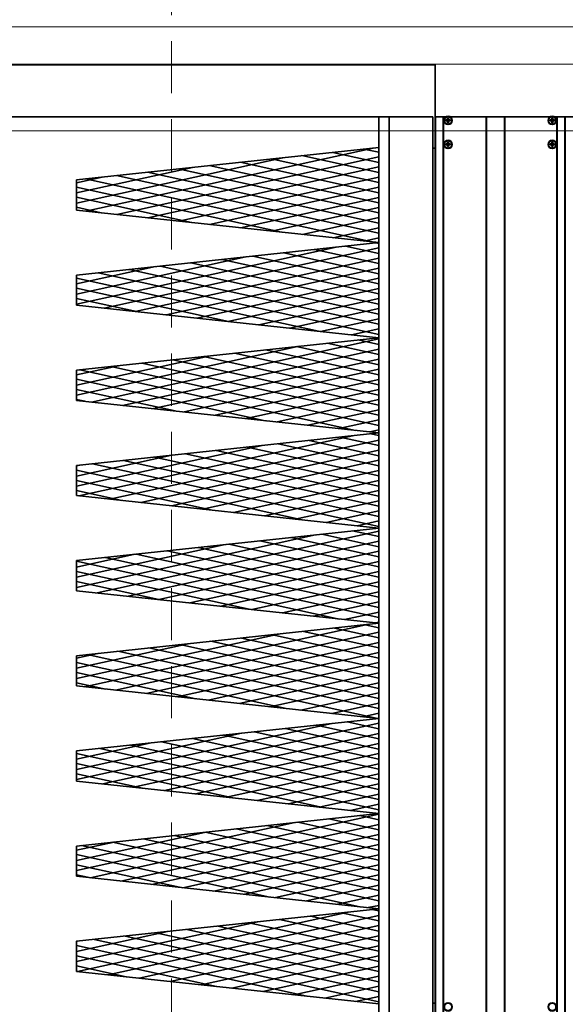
# Model space of a CAD drawing. Header units: millimetres. Extents: x -1465 to 393277, y -3788 to 454312.
# Tile 499 of 656: x 375347 to 375871, y 7245 to 8191. Entities that reach past the tile are written whole.
import ezdxf

# ---------------------------------------------------------------- set-up
doc = ezdxf.new("R2010")
doc.units = ezdxf.units.MM
doc.header["$XCLIPFRAME"] = 2
doc.linetypes.add('DASHED', pattern=[0.75, 0.5, -0.25])
for name, color, linetype in [('FLUID-N1', 8, 'Continuous'), ('FLUID-N1-INS', 8, 'Continuous'), ('Konstrukcja - Siatka mod', 8, 'Continuous'), ('kontury', 8, 'Continuous')]:
    doc.layers.add(name, color=color, linetype=linetype)
picture_1 = doc.add_image_def('image2.bmp', size_in_pixel=(2333, 386))

msp = doc.modelspace()

# ---------------------------------------------------------------- linework, layer by layer
at = {"color": 8, "linetype": 'Continuous', "lineweight": 35, "ltscale": 100}
for p, q in [((375745.84, 8147.35), (373521.84, 8147.35)), ((375745.84, 8097.35), (375745.84, 8147.35)), ((375743.84, 8097.35), (373519.84, 8097.35)), ((375743.84, 7216.35), (375743.84, 8097.35)), ((375745.84, 7216.35), (375745.84, 8097.35)), ((375745.84, 8097.35), (375745.84, 7216.35)), ((375745.84, 8097.35), (375756.4, 8097.35)), ((375746.34, 7216.35), (375746.34, 8097.35)), ((375753.59, 7216.35), (375753.59, 8097.35)), ((375753.84, 7216.35), (375753.84, 8097.35)), ((375760.48, 8094.35), (375756.19, 8094.35)), ((375760.48, 8093.35), (375756.19, 8093.35)), ((375757.34, 8093.35), (375757.34, 8094.35)), ((375757.84, 8095.99), (375757.84, 8091.7)), ((375758.84, 8094.85), (375757.84, 8094.85)), ((375758.84, 8093.35), (375757.84, 8094.35)), ((375757.84, 8093.35), (375758.84, 8094.35)), ((375758.84, 8093.85), (375757.84, 8093.85)), ((375758.84, 8092.85), (375757.84, 8092.85)), ((375758.34, 8093.35), (375758.34, 8094.35)), ((375758.84, 8095.99), (375758.84, 8091.7)), ((375759.34, 8093.35), (375759.34, 8094.35)), ((375760.27, 8097.35), (375856.4, 8097.35)), ((375794.84, 7216.35), (375794.84, 8097.35)), ((375795.34, 7216.35), (375795.34, 8097.35)), ((375812.34, 7216.35), (375812.34, 8097.35)), ((375812.84, 7216.35), (375812.84, 8097.35)), ((375860.48, 8094.35), (375856.19, 8094.35)), ((375860.48, 8093.35), (375856.19, 8093.35)), ((375857.34, 8093.35), (375857.34, 8094.35)), ((375857.84, 8095.99), (375857.84, 8091.7)), ((375858.84, 8094.85), (375857.84, 8094.85)), ((375857.84, 8093.35), (375858.84, 8094.35)), ((375858.84, 8093.35), (375857.84, 8094.35)), ((375858.84, 8093.85), (375857.84, 8093.85)), ((375858.84, 8092.85), (375857.84, 8092.85)), ((375858.34, 8093.35), (375858.34, 8094.35)), ((375858.84, 8095.99), (375858.84, 8091.7)), ((375859.34, 8093.35), (375859.34, 8094.35)), ((375860.27, 8097.35), (375870.84, 8097.35)), ((375862.84, 7216.35), (375862.84, 8097.35)), ((375863.09, 7216.35), (375863.09, 8097.35)), ((375870.34, 7216.35), (375870.34, 8097.35)), ((375870.84, 7216.35), (375870.84, 8097.35)), ((375757.84, 8072.99), (375757.84, 8068.7)), ((375758.84, 8072.99), (375758.84, 8068.7)), ((375857.84, 8072.99), (375857.84, 8068.7)), ((375858.84, 8072.99), (375858.84, 8068.7)), ((375410.88, 8006.86), (375686.44, 8067.4)), ((375691.84, 8053.56), (375647.78, 8063.24)), ((375691.84, 8063.27), (375677.45, 8066.43)), ((375745.84, 8067.35), (375743.84, 8067.35)), ((375760.48, 8071.35), (375756.19, 8071.35)), ((375760.48, 8070.35), (375756.19, 8070.35)), ((375757.34, 8070.35), (375757.34, 8071.35)), ((375758.84, 8071.85), (375757.84, 8071.85)), ((375758.84, 8070.35), (375757.84, 8071.35)), ((375757.84, 8070.35), (375758.84, 8071.35)), ((375758.84, 8070.85), (375757.84, 8070.85)), ((375758.84, 8069.85), (375757.84, 8069.85)), ((375758.34, 8070.35), (375758.34, 8071.35)), ((375759.34, 8070.35), (375759.34, 8071.35)), ((375860.48, 8071.35), (375856.19, 8071.35)), ((375860.48, 8070.35), (375856.19, 8070.35)), ((375857.34, 8070.35), (375857.34, 8071.35)), ((375858.84, 8071.85), (375857.84, 8071.85)), ((375857.84, 8070.35), (375858.84, 8071.35)), ((375858.84, 8070.35), (375857.84, 8071.35)), ((375858.84, 8070.85), (375857.84, 8070.85)), ((375858.84, 8069.85), (375857.84, 8069.85)), ((375858.34, 8070.35), (375858.34, 8071.35)), ((375859.34, 8070.35), (375859.34, 8071.35)), ((375401.84, 8014.58), (375599.8, 8058.07)), ((375440.54, 8003.67), (375691.84, 8058.88)), ((375691.84, 8024.43), (375558.8, 8053.66)), ((375691.84, 8034.14), (375588.46, 8056.85)), ((375691.84, 8043.85), (375618.12, 8060.05)), ((375401.84, 8024.29), (375513.15, 8048.75)), ((375691.84, 7995.3), (375469.81, 8044.08)), ((375470.2, 8000.47), (375691.84, 8049.17)), ((375691.84, 8005.01), (375499.47, 8047.27)), ((375691.84, 8014.72), (375529.14, 8050.47)), ((375401.84, 8034), (375426.51, 8039.42)), ((375685.3, 7977.32), (375410.49, 8037.7)), ((375691.84, 7985.59), (375440.15, 8040.89)), ((375499.86, 7997.28), (375691.84, 8039.46)), ((375598.65, 7986.65), (375401.84, 8029.89)), ((375529.53, 7994.09), (375691.84, 8029.75)), ((375512.01, 7995.97), (375401.84, 8020.18)), ((375559.19, 7990.89), (375691.84, 8020.04)), ((375425.37, 8005.3), (375401.84, 8010.47)), ((375588.85, 7987.7), (375691.84, 8010.33)), ((375618.51, 7984.51), (375691.84, 8000.62)), ((375648.17, 7981.32), (375691.84, 7990.91)), ((375677.84, 7978.12), (375691.84, 7981.2)), ((375401.84, 7917.49), (375650.94, 7972.22)), ((375428.39, 7913.61), (375691.84, 7971.49)), ((375691.84, 7956.46), (375630.27, 7969.99)), ((375691.84, 7966.17), (375659.93, 7973.18)), ((375691.84, 7975.88), (375689.6, 7976.38)), ((375401.84, 7927.2), (375564.3, 7962.89)), ((375458.05, 7910.42), (375691.84, 7961.78)), ((375691.84, 7927.34), (375541.29, 7960.41)), ((375691.84, 7937.05), (375570.95, 7963.6)), ((375691.84, 7946.76), (375600.61, 7966.8)), ((375401.84, 7936.91), (375477.66, 7953.56)), ((375691.84, 7898.21), (375452.3, 7950.83)), ((375691.84, 7907.92), (375481.96, 7954.03)), ((375487.71, 7907.22), (375691.84, 7952.07)), ((375691.84, 7917.63), (375511.62, 7957.22)), ((375634.15, 7891.46), (375401.84, 7942.5)), ((375691.84, 7888.5), (375422.64, 7947.64)), ((375517.37, 7904.03), (375691.84, 7942.36)), ((375547.51, 7900.79), (375401.84, 7932.79)), ((375547.04, 7900.84), (375691.84, 7932.65)), ((375460.86, 7910.11), (375401.84, 7923.08)), ((375576.7, 7897.65), (375691.84, 7922.94)), ((375606.36, 7894.45), (375691.84, 7913.23)), ((375636.02, 7891.26), (375691.84, 7903.52)), ((375665.69, 7888.07), (375691.84, 7893.81)), ((375416.24, 7823.56), (375691.84, 7884.1)), ((375401.84, 7830.1), (375615.45, 7877.03)), ((375445.9, 7820.36), (375691.84, 7874.39)), ((375691.84, 7859.37), (375612.76, 7876.74)), ((375691.84, 7869.08), (375642.42, 7879.94)), ((375691.84, 7878.79), (375672.09, 7883.13)), ((375401.84, 7839.81), (375528.81, 7867.71)), ((375475.56, 7817.17), (375691.84, 7864.69)), ((375691.84, 7830.24), (375523.78, 7867.16)), ((375691.84, 7839.95), (375553.44, 7870.36)), ((375691.84, 7849.66), (375583.1, 7873.55)), ((375401.84, 7849.52), (375442.17, 7858.38)), ((375691.84, 7801.11), (375434.79, 7857.59)), ((375691.84, 7810.82), (375464.45, 7860.78)), ((375691.84, 7820.53), (375494.11, 7863.97)), ((375505.22, 7813.98), (375691.84, 7854.98)), ((375583, 7805.61), (375401.84, 7845.41)), ((375669.64, 7796.28), (375405.13, 7854.39)), ((375534.89, 7810.78), (375691.84, 7845.27)), ((375496.36, 7814.93), (375401.84, 7835.7)), ((375564.55, 7807.59), (375691.84, 7835.56)), ((375409.72, 7824.26), (375401.84, 7825.99)), ((375594.21, 7804.4), (375691.84, 7825.85)), ((375623.87, 7801.21), (375691.84, 7816.14)), ((375653.53, 7798.01), (375691.84, 7806.43)), ((375404.09, 7733.5), (375666.6, 7791.17)), ((375691.84, 7781.69), (375654.58, 7789.88)), ((375683.2, 7794.82), (375691.84, 7796.72)), ((375691.84, 7791.4), (375684.24, 7793.07)), ((375401.84, 7742.72), (375579.96, 7781.85)), ((375433.75, 7730.31), (375691.84, 7787.01)), ((375691.84, 7752.57), (375565.59, 7780.3)), ((375691.84, 7762.28), (375595.25, 7783.49)), ((375691.84, 7771.98), (375624.91, 7786.69)), ((375401.84, 7752.42), (375493.32, 7772.52)), ((375463.41, 7727.11), (375691.84, 7777.3)), ((375691.84, 7723.44), (375476.6, 7770.72)), ((375691.84, 7733.15), (375506.26, 7773.92)), ((375691.84, 7742.86), (375535.93, 7777.11)), ((375401.84, 7762.13), (375406.67, 7763.2)), ((375691.84, 7704.02), (375417.28, 7764.34)), ((375691.84, 7713.73), (375446.94, 7767.53)), ((375493.07, 7723.92), (375691.84, 7767.59)), ((375618.49, 7710.42), (375401.84, 7758.02)), ((375522.73, 7720.73), (375691.84, 7757.88)), ((375531.85, 7719.75), (375401.84, 7748.31)), ((375552.4, 7717.54), (375691.84, 7748.17)), ((375445.21, 7729.07), (375401.84, 7738.6)), ((375582.06, 7714.34), (375691.84, 7738.46)), ((375611.72, 7711.15), (375691.84, 7728.75)), ((375641.38, 7707.96), (375691.84, 7719.04)), ((375671.04, 7704.77), (375691.84, 7709.33)), ((375401.84, 7645.62), (375631.11, 7695.99)), ((375421.6, 7640.25), (375691.84, 7699.62)), ((375691.84, 7684.6), (375637.06, 7696.63)), ((375691.84, 7694.31), (375666.73, 7699.83)), ((375401.84, 7655.33), (375544.46, 7686.67)), ((375451.26, 7637.06), (375691.84, 7689.91)), ((375691.84, 7655.47), (375548.08, 7687.05)), ((375691.84, 7665.18), (375577.74, 7690.25)), ((375691.84, 7674.89), (375607.4, 7693.44)), ((375401.84, 7665.04), (375457.82, 7677.34)), ((375691.84, 7626.34), (375459.09, 7677.48)), ((375480.92, 7633.87), (375691.84, 7680.21)), ((375691.84, 7636.05), (375488.75, 7680.67)), ((375691.84, 7645.76), (375518.42, 7683.86)), ((375653.98, 7615.24), (375401.84, 7670.64)), ((375691.84, 7616.63), (375429.43, 7674.28)), ((375510.58, 7630.67), (375691.84, 7670.5)), ((375567.34, 7624.56), (375401.84, 7660.93)), ((375540.25, 7627.48), (375691.84, 7660.79)), ((375480.7, 7633.89), (375401.84, 7651.22)), ((375569.91, 7624.29), (375691.84, 7651.08)), ((375599.57, 7621.1), (375691.84, 7641.37)), ((375629.23, 7617.9), (375691.84, 7631.66)), ((375658.89, 7614.71), (375691.84, 7621.95)), ((375409.45, 7550.2), (375682.26, 7610.13)), ((375691.84, 7606.92), (375678.88, 7609.77)), ((375688.56, 7611.52), (375691.84, 7612.24)), ((375401.84, 7558.23), (375595.61, 7600.81)), ((375439.11, 7547), (375691.84, 7602.53)), ((375691.84, 7577.79), (375589.89, 7600.19)), ((375691.84, 7587.5), (375619.55, 7603.38)), ((375691.84, 7597.21), (375649.22, 7606.58)), ((375401.84, 7567.94), (375508.97, 7591.48)), ((375468.77, 7543.81), (375691.84, 7592.82)), ((375691.84, 7548.67), (375500.9, 7590.61)), ((375691.84, 7558.38), (375530.57, 7593.81)), ((375691.84, 7568.09), (375560.23, 7597)), ((375401.84, 7577.65), (375422.33, 7582.16)), ((375689.48, 7520.06), (375411.92, 7581.04)), ((375691.84, 7529.25), (375441.58, 7584.23)), ((375691.84, 7538.96), (375471.24, 7587.42)), ((375498.43, 7540.62), (375691.84, 7583.11)), ((375602.84, 7529.38), (375401.84, 7573.54)), ((375528.09, 7537.43), (375691.84, 7573.4)), ((375516.19, 7538.71), (375401.84, 7563.83)), ((375557.76, 7534.23), (375691.84, 7563.69)), ((375429.55, 7548.03), (375401.84, 7554.12)), ((375587.42, 7531.04), (375691.84, 7553.98)), ((375617.08, 7527.85), (375691.84, 7544.27)), ((375646.74, 7524.66), (375691.84, 7534.56)), ((375676.4, 7521.46), (375691.84, 7524.85)), ((375401.84, 7461.14), (375646.76, 7514.95)), ((375426.96, 7456.95), (375691.84, 7515.14)), ((375691.84, 7509.83), (375661.37, 7516.52)), ((375691.84, 7519.54), (375691.03, 7519.72)), ((375401.84, 7470.85), (375560.12, 7505.62)), ((375456.62, 7453.76), (375691.84, 7505.43)), ((375691.84, 7480.7), (375572.38, 7506.94)), ((375691.84, 7490.41), (375602.04, 7510.14)), ((375691.84, 7500.12), (375631.7, 7513.33)), ((375401.84, 7480.56), (375473.48, 7496.3)), ((375691.84, 7451.57), (375483.39, 7497.37)), ((375486.28, 7450.56), (375691.84, 7495.72)), ((375691.84, 7461.28), (375513.06, 7500.56)), ((375691.84, 7470.99), (375542.72, 7503.75)), ((375691.84, 7432.15), (375424.07, 7490.98)), ((375691.84, 7441.86), (375453.73, 7494.17)), ((375638.33, 7434.2), (375401.84, 7486.16)), ((375515.94, 7447.37), (375691.84, 7486.02)), ((375551.69, 7443.52), (375401.84, 7476.45)), ((375545.61, 7444.18), (375691.84, 7476.31)), ((375465.05, 7452.85), (375401.84, 7466.74)), ((375575.27, 7440.99), (375691.84, 7466.6)), ((375604.93, 7437.79), (375691.84, 7456.89)), ((375634.59, 7434.6), (375691.84, 7447.18)), ((375664.25, 7431.41), (375691.84, 7437.47)), ((375414.81, 7366.89), (375691.84, 7427.76)), ((375691.84, 7403.02), (375614.19, 7420.08)), ((375691.84, 7412.73), (375643.86, 7423.27)), ((375691.84, 7422.44), (375673.52, 7426.47)), ((375401.84, 7373.75), (375611.27, 7419.77)), ((375444.47, 7363.7), (375691.84, 7418.05)), ((375691.84, 7383.6), (375554.87, 7413.7)), ((375691.84, 7393.31), (375584.53, 7416.89)), ((375401.84, 7383.46), (375524.63, 7410.44)), ((375691.84, 7354.48), (375465.88, 7404.12)), ((375474.13, 7360.51), (375691.84, 7408.34)), ((375691.84, 7364.19), (375495.55, 7407.31)), ((375691.84, 7373.9), (375525.21, 7410.5)), ((375401.84, 7393.17), (375437.99, 7401.12)), ((375673.82, 7339.01), (375406.56, 7397.73)), ((375691.84, 7344.77), (375436.22, 7400.93)), ((375503.79, 7357.32), (375691.84, 7398.63)), ((375587.18, 7348.34), (375401.84, 7389.06)), ((375533.45, 7354.12), (375691.84, 7388.92)), ((375500.54, 7357.67), (375401.84, 7379.35)), ((375563.12, 7350.93), (375691.84, 7379.21)), ((375413.9, 7366.99), (375401.84, 7369.64)), ((375592.78, 7347.74), (375691.84, 7369.5)), ((375622.44, 7344.55), (375691.84, 7359.79)), ((375652.1, 7341.35), (375691.84, 7350.08)), ((375681.76, 7338.16), (375691.84, 7340.37)), ((375691.84, 7335.06), (375685.67, 7336.41)), ((375402.65, 7276.84), (375662.42, 7333.91)), ((375432.32, 7273.65), (375691.84, 7330.66)), ((375691.84, 7305.93), (375596.68, 7326.83)), ((375691.84, 7315.64), (375626.34, 7330.03)), ((375691.84, 7325.35), (375656.01, 7333.22)), ((375401.84, 7286.37), (375575.78, 7324.58)), ((375461.98, 7270.45), (375691.84, 7320.95)), ((375691.84, 7276.8), (375507.7, 7317.26)), ((375691.84, 7286.51), (375537.36, 7320.45)), ((375691.84, 7296.22), (375567.02, 7323.64)), ((375401.84, 7296.08), (375489.13, 7315.26)), ((375691.84, 7247.67), (375418.71, 7307.68)), ((375691.84, 7257.38), (375448.37, 7310.87)), ((375691.84, 7267.09), (375478.03, 7314.06)), ((375491.64, 7267.26), (375691.84, 7311.24)), ((375401.84, 7305.79), (375402.49, 7305.93)), ((375622.67, 7253.16), (375401.84, 7301.68)), ((375521.3, 7264.07), (375691.84, 7301.53)), ((375536.03, 7262.48), (375401.84, 7291.97)), ((375550.96, 7260.88), (375691.84, 7291.83)), ((375449.39, 7271.81), (375401.84, 7282.26)), ((375580.63, 7257.68), (375691.84, 7282.12)), ((375610.29, 7254.49), (375691.84, 7272.41)), ((375639.95, 7251.3), (375691.84, 7262.7)), ((375669.61, 7248.11), (375691.84, 7252.99)), ((375745.84, 7246.35), (375743.84, 7246.35))]:
    msp.add_line(p, q, dxfattribs=at)
at = {"color": 8, "linetype": 'Continuous', "lineweight": 35, "ltscale": 100, "flags": 128}
msp.add_lwpolyline([(369073.75, 8147.35), (375745.84, 8147.35), (375745.84, 7166.35), (369073.75, 7166.35)], close=True, dxfattribs=at)
for points in [[(375756.19, 8093.85), (375756.19, 8093.97), (375756.19, 8094.1), (375756.19, 8094.22), (375756.19, 8094.35)], [(375756.19, 8093.35), (375756.19, 8093.47), (375756.19, 8093.59), (375756.19, 8093.72), (375756.19, 8093.85)], [(375758.84, 8095.99), (375758.67, 8095.99), (375758.5, 8096), (375758.34, 8096), (375758.17, 8096), (375758, 8095.99), (375757.84, 8095.99)], [(375757.84, 8091.7), (375758, 8091.7), (375758.17, 8091.7), (375758.34, 8091.7), (375758.5, 8091.7), (375758.67, 8091.7), (375758.84, 8091.7)], [(375760.48, 8094.35), (375760.48, 8094.22), (375760.48, 8094.1), (375760.49, 8093.97), (375760.49, 8093.85)], [(375760.49, 8093.85), (375760.49, 8093.72), (375760.48, 8093.59), (375760.48, 8093.47), (375760.48, 8093.35)], [(375856.19, 8093.85), (375856.19, 8093.97), (375856.19, 8094.1), (375856.19, 8094.22), (375856.19, 8094.35)], [(375856.19, 8093.35), (375856.19, 8093.47), (375856.19, 8093.59), (375856.19, 8093.72), (375856.19, 8093.85)], [(375858.84, 8095.99), (375858.67, 8095.99), (375858.5, 8096), (375858.34, 8096), (375858.17, 8096), (375858, 8095.99), (375857.84, 8095.99)], [(375857.84, 8091.7), (375858, 8091.7), (375858.17, 8091.7), (375858.34, 8091.7), (375858.5, 8091.7), (375858.67, 8091.7), (375858.84, 8091.7)], [(375860.48, 8094.35), (375860.48, 8094.22), (375860.48, 8094.1), (375860.49, 8093.97), (375860.49, 8093.85)], [(375860.49, 8093.85), (375860.49, 8093.72), (375860.48, 8093.59), (375860.48, 8093.47), (375860.48, 8093.35)], [(375881.01, 7216.35), (375870.84, 7216.35), (375870.84, 8097.35), (375881.01, 8097.35)], [(375758.84, 8072.99), (375758.67, 8072.99), (375758.5, 8073), (375758.34, 8073), (375758.17, 8073), (375758, 8072.99), (375757.84, 8072.99)], [(375858.84, 8072.99), (375858.67, 8072.99), (375858.5, 8073), (375858.34, 8073), (375858.17, 8073), (375858, 8072.99), (375857.84, 8072.99)], [(375756.19, 8070.85), (375756.19, 8070.97), (375756.19, 8071.1), (375756.19, 8071.22), (375756.19, 8071.35)], [(375756.19, 8070.35), (375756.19, 8070.47), (375756.19, 8070.59), (375756.19, 8070.72), (375756.19, 8070.85)], [(375757.84, 8068.7), (375758, 8068.7), (375758.17, 8068.7), (375758.34, 8068.7), (375758.5, 8068.7), (375758.67, 8068.7), (375758.84, 8068.7)], [(375760.48, 8071.35), (375760.48, 8071.22), (375760.48, 8071.1), (375760.49, 8070.97), (375760.49, 8070.85)], [(375760.49, 8070.85), (375760.49, 8070.72), (375760.48, 8070.59), (375760.48, 8070.47), (375760.48, 8070.35)], [(375856.19, 8070.85), (375856.19, 8070.97), (375856.19, 8071.1), (375856.19, 8071.22), (375856.19, 8071.35)], [(375856.19, 8070.35), (375856.19, 8070.47), (375856.19, 8070.59), (375856.19, 8070.72), (375856.19, 8070.85)], [(375857.84, 8068.7), (375858, 8068.7), (375858.17, 8068.7), (375858.34, 8068.7), (375858.5, 8068.7), (375858.67, 8068.7), (375858.84, 8068.7)], [(375860.48, 8071.35), (375860.48, 8071.22), (375860.48, 8071.1), (375860.49, 8070.97), (375860.49, 8070.85)], [(375860.49, 8070.85), (375860.49, 8070.72), (375860.48, 8070.59), (375860.48, 8070.47), (375860.48, 8070.35)]]:
    msp.add_lwpolyline(points, dxfattribs=at)
at = {"color": 8, "linetype": 'Continuous', "lineweight": 35, "ltscale": 100}
for centre, radius in [((375758.34, 8093.85), 4), ((375758.34, 8093.85), 3.55), ((375858.34, 8093.85), 4), ((375858.34, 8093.85), 3.55), ((375758.34, 8070.85), 4), ((375758.34, 8070.85), 3.55), ((375858.34, 8070.85), 4), ((375858.34, 8070.85), 3.55), ((375758.34, 7242.85), 4), ((375758.34, 7242.85), 3.55), ((375858.34, 7242.85), 4), ((375858.34, 7242.85), 3.55)]:
    msp.add_circle(centre, radius, dxfattribs=at)
at = {"layer": 'FLUID-N1', "color": 8, "linetype": 'Continuous', "lineweight": 13, "ltscale": 100}
msp.add_line((376250.84, 8083.82), (374750.84, 8083.82), dxfattribs=at)
at = {"layer": 'FLUID-N1-INS', "color": 8, "linetype": 'Continuous', "lineweight": 13, "ltscale": 100}
msp.add_line((374750.84, 8183.82), (376250.84, 8183.82), dxfattribs=at)
at = {"layer": 'Konstrukcja - Siatka mod', "color": 8, "linetype": 'DASHED', "lineweight": 13, "ltscale": 100}
msp.add_line((375492.85, 2720), (375492.85, 19684.84), dxfattribs=at)
at = {"layer": 'kontury', "color": 8, "linetype": 'Continuous', "lineweight": 35, "ltscale": 100}
for p, q in [((375691.84, 7216.35), (375691.84, 8097.35)), ((375691.84, 8097.35), (375701.84, 8097.35)), ((375701.84, 7216.35), (375701.84, 8097.35)), ((375701.84, 8097.35), (375701.84, 7216.35)), ((375691.84, 8067.98), (375401.84, 8036.77)), ((375691.84, 7976.62), (375691.84, 8067.98)), ((375401.84, 8036.77), (375401.84, 8007.83)), ((375401.84, 8007.83), (375691.84, 7976.62)), ((375691.84, 7976.62), (375401.84, 7945.4)), ((375691.84, 7885.25), (375691.84, 7976.62)), ((375401.84, 7945.4), (375401.84, 7916.47)), ((375401.84, 7916.47), (375691.84, 7885.25)), ((375691.84, 7885.25), (375401.84, 7854.04)), ((375691.84, 7793.89), (375691.84, 7885.25)), ((375401.84, 7854.04), (375401.84, 7825.11)), ((375401.84, 7825.11), (375691.84, 7793.89)), ((375691.84, 7793.89), (375401.84, 7762.68)), ((375691.84, 7702.53), (375691.84, 7793.89)), ((375401.84, 7762.68), (375401.84, 7733.74)), ((375401.84, 7733.74), (375691.84, 7702.53)), ((375691.84, 7702.53), (375401.84, 7671.31)), ((375691.84, 7611.16), (375691.84, 7702.53)), ((375401.84, 7671.31), (375401.84, 7642.38)), ((375401.84, 7642.38), (375691.84, 7611.16)), ((375691.84, 7611.16), (375401.84, 7579.95)), ((375691.84, 7519.8), (375691.84, 7611.16)), ((375401.84, 7579.95), (375401.84, 7551.02)), ((375401.84, 7551.02), (375691.84, 7519.8)), ((375691.84, 7519.8), (375401.84, 7488.59)), ((375691.84, 7428.44), (375691.84, 7519.8)), ((375401.84, 7488.59), (375401.84, 7459.65)), ((375401.84, 7459.65), (375691.84, 7428.44)), ((375691.84, 7428.44), (375401.84, 7397.22)), ((375691.84, 7337.08), (375691.84, 7428.44)), ((375401.84, 7397.22), (375401.84, 7368.29)), ((375401.84, 7368.29), (375691.84, 7337.08)), ((375691.84, 7337.08), (375401.84, 7305.86)), ((375691.84, 7245.71), (375691.84, 7337.08)), ((375401.84, 7305.86), (375401.84, 7276.93)), ((375401.84, 7276.93), (375691.84, 7245.71))]:
    msp.add_line(p, q, dxfattribs=at)

# ---------------------------------------------------------------- pictures from other files: only their frames are drawn
at = {"color": 8, "lineweight": 13}
image = msp.add_image(picture_1, insert=(370143.58, 7164.06), size_in_units=(5943.45, 983.7), dxfattribs=at)
image.set_boundary_path([(-0.5, -0.5), (2332.5, 385.5)])

doc.saveas('drawing.dxf')
